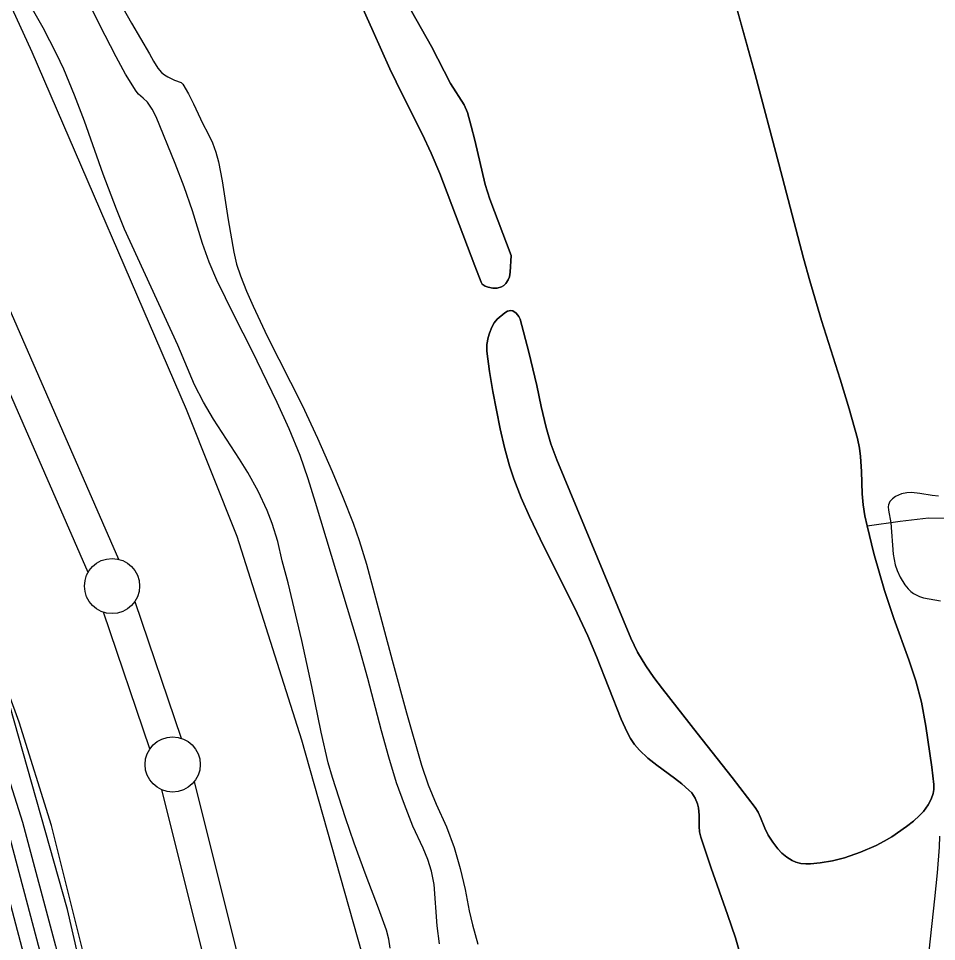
# Model space of a CAD drawing. Extents: x 3161615 to 3199515, y 867541 to 892976.
# Drawn here: x 3176709 to 3177541, y 888734 to 889572 of the extents above; entities that cross this region are included whole.
import ezdxf

# ---------------------------------------------------------------- set-up
doc = ezdxf.new("R2010")
doc.units = 0
for name, color, linetype in [('V-LEVE-TOET', 7, 'Continuous'), ('V-ROAD-CNTR', 7, 'Continuous'), ('V-SITE-VEGE', 7, 'Continuous'), ('V-SURV-LINE', 7, 'Continuous'), ('V-TOPO-MAJR', 7, 'Continuous'), ('V-TOPO-SHOR', 7, 'Continuous')]:
    doc.layers.add(name, color=color, linetype=linetype)

msp = doc.modelspace()

# ---------------------------------------------------------------- linework, layer by layer
at = {"layer": 'V-LEVE-TOET'}
for points in [[(3177898.72, 888543.28), (3177896.4, 888543.18), (3177792.79, 888529.26), (3177403.92, 888501.54), (3177153.22, 888466.71), (3177134.78, 888468.77), (3177120.89, 888472.08), (3177108.78, 888480.7), (3177091.39, 888496.9), (3177078.3, 888517.65), (3176965.46, 888917.06), (3176906.99, 889101.61), (3176861, 889216.92), (3176720.97, 889541.1), (3176592.97, 889820.54), (3176402.21, 890282.27), (3176305.37, 890484.09), (3176289.05, 890532.13), (3176279.27, 890565.24), (3176201.6, 890987.07), (3176169.69, 891167.04)], [(3176818.06, 888510.18), (3176795.29, 888612.04), (3176738.42, 888839.54), (3176709.32, 888933.33), (3176666.87, 889048.37), (3176465.22, 889503.56), (3176266.84, 889947.62)]]:
    msp.add_lwpolyline(points, dxfattribs=at)
at = {"layer": 'V-ROAD-CNTR'}
for points in [[(3175888.17, 891170.32), (3175938.15, 890884.99), (3175972.51, 890684.92), (3175992.96, 890585.76), (3176005.55, 890530.34), (3176028.86, 890434.64), (3176046.39, 890387), (3176077.29, 890307.33), (3176229.58, 889955.86), (3176410.73, 889542.52), (3176553.7, 889213.91), (3176601.2, 889106.31), (3176641.39, 889005.93), (3176672.55, 888917.17), (3176697.88, 888838.18), (3176727.63, 888726.39), (3176765.51, 888577.95), (3176899.91, 888054.57), (3177014.88, 887604.21), (3177188.7, 886922.56), (3177331.74, 886346.48)], [(3175903.4, 891170.28), (3175952.93, 890887.55), (3175987.25, 890687.71), (3176007.63, 890588.94), (3176020.16, 890533.78), (3176043.23, 890439.01), (3176060.42, 890392.3), (3176091.17, 890313.03), (3176243.33, 889961.85), (3176424.48, 889548.52), (3176567.44, 889219.93), (3176615.03, 889112.13), (3176655.43, 889011.2), (3176686.77, 888921.94), (3176712.28, 888842.4), (3176742.14, 888730.17), (3176780.04, 888581.67), (3176784.66, 888563.67)], [(3175889.65, 891074.93), (3175923.37, 890882.42), (3175957.77, 890682.14), (3175978.3, 890582.58), (3175990.95, 890526.9), (3176014.49, 890430.26), (3176032.36, 890381.7), (3176063.41, 890301.64), (3176215.83, 889949.87), (3176396.98, 889536.51), (3176539.96, 889207.89), (3176587.37, 889100.49), (3176627.34, 889000.65), (3176658.33, 888912.39), (3176683.48, 888833.96), (3176713.11, 888722.61), (3176750.97, 888574.23), (3176885.38, 888050.85), (3177000.35, 887600.5), (3177174.16, 886918.89), (3177317.19, 886342.81)]]:
    msp.add_lwpolyline(points, dxfattribs=at)
at = {"layer": 'V-SITE-VEGE'}
for p, q in [((3177376.42, 889520.78), (3177354.13, 889601.55)), ((3177398.15, 889439.86), (3177376.42, 889520.78)), ((3177420.34, 889354.14), (3177398.15, 889439.86)), ((3177425.99, 889333.56), (3177420.34, 889354.14)), ((3177436.8, 889297.8), (3177425.99, 889333.56)), ((3177142.74, 889298.84), (3177149.45, 889304.62)), ((3177149.45, 889304.62), (3177152.13, 889306.23)), ((3177152.13, 889306.23), (3177155, 889306.92)), ((3177155, 889306.92), (3177156.72, 889306.52)), ((3177156.72, 889306.52), (3177159.83, 889304.29)), ((3177159.83, 889304.29), (3177162.35, 889301.22)), ((3177162.35, 889301.22), (3177163.4, 889298.85)), ((3177135.54, 889286.22), (3177137.76, 889291.64)), ((3177137.76, 889291.64), (3177140, 889295.53)), ((3177140, 889295.53), (3177142.74, 889298.84)), ((3177163.4, 889298.85), (3177171.47, 889268.88)), ((3177453.74, 889244.36), (3177436.8, 889297.8)), ((3177134.31, 889282.14), (3177135.54, 889286.22)), ((3177133.26, 889276.01), (3177134.31, 889282.14)), ((3177133.32, 889269.85), (3177133.26, 889276.01)), ((3177135.62, 889251.57), (3177133.32, 889269.85)), ((3177171.47, 889268.88), (3177178.57, 889238.77)), ((3177138.78, 889233.31), (3177135.62, 889251.57)), ((3177461.87, 889217.54), (3177453.74, 889244.36)), ((3177145.46, 889199.34), (3177138.78, 889233.31)), ((3177178.57, 889238.77), (3177182.62, 889219.71)), ((3177182.62, 889219.71), (3177186.9, 889200.7)), ((3177469.33, 889190.54), (3177461.87, 889217.54)), ((3177149.23, 889182.5), (3177145.46, 889199.34)), ((3177186.9, 889200.7), (3177191.2, 889185.78)), ((3177471.11, 889181.93), (3177469.33, 889190.54)), ((3177153.74, 889165.78), (3177149.23, 889182.5)), ((3177191.2, 889185.78), (3177196.59, 889171.23)), ((3177472.06, 889174.29), (3177471.11, 889181.93)), ((3177472.87, 889160.78), (3177472.06, 889174.29)), ((3177157.6, 889154.02), (3177153.74, 889165.78)), ((3177196.59, 889171.23), (3177263.94, 889009.49)), ((3177473.56, 889140.42), (3177472.87, 889160.78)), ((3177164.33, 889136.78), (3177157.6, 889154.02)), ((3177474.41, 889130.31), (3177473.56, 889140.42)), ((3177509.31, 889140.34), (3177503.84, 889137.91)), ((3177514.13, 889141.33), (3177509.31, 889140.34)), ((3177518.37, 889141.53), (3177514.13, 889141.33)), ((3177525.84, 889140.84), (3177518.37, 889141.53)), ((3177537.05, 889138.92), (3177525.84, 889140.84)), ((3177171.81, 889119.84), (3177164.33, 889136.78)), ((3177498.63, 889133.45), (3177497.47, 889130.6)), ((3177500.95, 889135.95), (3177498.63, 889133.45)), ((3177503.84, 889137.91), (3177500.95, 889135.95)), ((3177542.64, 889138.3), (3177537.05, 889138.92)), ((3177476.07, 889120.34), (3177474.41, 889130.31)), ((3177497.47, 889130.6), (3177497.2, 889128.56)), ((3177497.2, 889128.56), (3177497.32, 889125.71)), ((3177497.32, 889125.71), (3177499.64, 889114.23)), ((3177184.83, 889092.66), (3177171.81, 889119.84)), ((3177478.2, 889111.53), (3177476.07, 889120.34)), ((3177484.28, 889086.42), (3177478.2, 889111.53)), ((3177499.64, 889114.23), (3177501.74, 889085.58)), ((3177205.18, 889052.34), (3177184.83, 889092.66)), ((3177493.71, 889052.79), (3177484.28, 889086.42)), ((3177501.74, 889085.58), (3177503.5, 889076.12)), ((3177503.5, 889076.12), (3177505.19, 889070.78)), ((3177505.19, 889070.78), (3177507.89, 889064.72)), ((3177507.89, 889064.72), (3177512.23, 889057.91)), ((3177512.23, 889057.91), (3177515.18, 889054.32)), ((3177215.19, 889032.11), (3177205.18, 889052.34)), ((3177502.16, 889027.43), (3177493.71, 889052.79)), ((3177515.18, 889054.32), (3177517.63, 889051.88)), ((3177517.63, 889051.88), (3177520.19, 889049.91)), ((3177520.19, 889049.91), (3177525.53, 889047.16)), ((3177525.53, 889047.16), (3177529.22, 889046)), ((3177529.22, 889046), (3177544.46, 889043.39)), ((3177224.74, 889011.68), (3177215.19, 889032.11)), ((3177516.02, 888989.77), (3177502.16, 889027.43)), ((3177232.7, 888992.95), (3177224.74, 889011.68)), ((3177263.94, 889009.49), (3177269.98, 888996.63)), ((3177243.82, 888964.49), (3177232.7, 888992.95)), ((3177269.98, 888996.63), (3177277.28, 888984.41)), ((3177522.27, 888970.75), (3177516.02, 888989.77)), ((3177277.28, 888984.41), (3177284.78, 888973.87)), ((3177284.78, 888973.87), (3177292.53, 888963.54)), ((3177255.18, 888936.08), (3177243.82, 888964.49)), ((3177527.34, 888951.37), (3177522.27, 888970.75)), ((3177292.53, 888963.54), (3177323.96, 888923.14)), ((3177531.25, 888929.72), (3177527.34, 888951.37)), ((3177260.46, 888924.26), (3177255.18, 888936.08)), ((3177263.54, 888918.56), (3177260.46, 888924.26)), ((3177323.96, 888923.14), (3177355.8, 888883.04)), ((3177536.78, 888892.36), (3177531.25, 888929.72)), ((3177267.18, 888913.1), (3177263.54, 888918.56)), ((3177271.69, 888907.78), (3177267.18, 888913.1)), ((3177279.28, 888900.74), (3177271.69, 888907.78)), ((3177287.41, 888894.32), (3177279.28, 888900.74)), ((3177303.45, 888882.43), (3177287.41, 888894.32)), ((3177538.65, 888876.76), (3177536.78, 888892.36)), ((3177310.03, 888877.22), (3177303.45, 888882.43)), ((3177355.8, 888883.04), (3177376.44, 888855.88)), ((3177316.43, 888871.69), (3177310.03, 888877.22)), ((3177538.04, 888868.51), (3177538.66, 888872.02)), ((3177538.66, 888872.02), (3177538.65, 888876.76)), ((3177319, 888869), (3177316.43, 888871.69)), ((3177322.09, 888864.39), (3177319, 888869)), ((3177324.24, 888859.25), (3177322.09, 888864.39)), ((3177536.22, 888863.31), (3177538.04, 888868.51)), ((3177325.14, 888855.51), (3177324.24, 888859.25)), ((3177325.76, 888848.81), (3177325.14, 888855.51)), ((3177376.44, 888855.88), (3177379.2, 888851.46)), ((3177529.17, 888852.31), (3177533.45, 888858.23)), ((3177533.45, 888858.23), (3177536.22, 888863.31)), ((3177325.85, 888838.69), (3177325.76, 888848.81)), ((3177379.2, 888851.46), (3177381.42, 888846.74)), ((3177381.42, 888846.74), (3177385.36, 888836.94)), ((3177520.07, 888843.31), (3177525.7, 888848.46)), ((3177525.7, 888848.46), (3177529.17, 888852.31)), ((3177326.22, 888833.7), (3177325.85, 888838.69)), ((3177500.46, 888829.35), (3177513.9, 888838.57)), ((3177513.9, 888838.57), (3177520.07, 888843.31)), ((3177327.24, 888828.83), (3177326.22, 888833.7)), ((3177385.36, 888836.94), (3177388.44, 888830.61)), ((3177388.44, 888830.61), (3177392.49, 888824.25)), ((3177336.51, 888800.71), (3177327.24, 888828.83)), ((3177392.49, 888824.25), (3177397.19, 888818.32)), ((3177486.33, 888821.42), (3177493.54, 888825.2)), ((3177493.54, 888825.2), (3177500.46, 888829.35)), ((3177397.19, 888818.32), (3177400.84, 888814.53)), ((3177400.84, 888814.53), (3177405.23, 888810.72)), ((3177457.62, 888810.2), (3177472.2, 888815.19)), ((3177472.2, 888815.19), (3177486.33, 888821.42)), ((3177405.23, 888810.72), (3177409.95, 888807.64)), ((3177409.95, 888807.64), (3177413.3, 888806.13)), ((3177413.3, 888806.13), (3177418.02, 888804.93)), ((3177418.02, 888804.93), (3177422.37, 888804.57)), ((3177426.74, 888804.63), (3177435.42, 888805.66)), ((3177435.42, 888805.66), (3177446.57, 888807.59)), ((3177446.57, 888807.59), (3177457.62, 888810.2)), ((3177351.53, 888758.76), (3177336.51, 888800.71)), ((3177422.37, 888804.57), (3177426.74, 888804.63)), ((3177358.62, 888737.66), (3177351.53, 888758.76)), ((3177364.86, 888716.31), (3177358.62, 888737.66))]:
    msp.add_line(p, q, dxfattribs=at)
for points in [[(3177064.83, 889578.28), (3177083.16, 889546.35), (3177100.38, 889512.85), (3177112.56, 889493.44), (3177115.6, 889486.49), (3177119.16, 889473.98), (3177122.35, 889461.39), (3177131.84, 889421.04), (3177136.07, 889407.93), (3177155.37, 889356.81), (3177154.39, 889341.56), (3177153.69, 889337.44), (3177152.7, 889334.74), (3177150.4, 889331.17), (3177148.57, 889329.41), (3177146.59, 889328.22), (3177142.48, 889327.17), (3177138.56, 889327.13), (3177134.31, 889327.81), (3177131.7, 889328.77), (3177128.96, 889330.82), (3177127.99, 889332.44), (3177122.22, 889347.45), (3177090.5, 889431.23), (3177082.91, 889449.4), (3177074.51, 889467.22), (3177056.72, 889502.44), (3177045.31, 889526.13), (3177030.08, 889559.81), (3176999.61, 889628.39)], [(3177025.4, 888972.81), (3177016.61, 889004.33), (3176997.37, 889068.49), (3176977.85, 889132.57), (3176971.2, 889154.04), (3176963.89, 889175.31), (3176954.02, 889199.52), (3176943.18, 889223.29), (3176920.37, 889270.32), (3176904.25, 889302.18), (3176888.38, 889334.18), (3176881.52, 889350.65), (3176875.52, 889367.45), (3176866.32, 889397.36), (3176858.84, 889418.94), (3176850.79, 889440.3), (3176833.38, 889482.64), (3176829.87, 889489.39), (3176825.6, 889495.71), (3176821.73, 889499.55), (3176817.5, 889503.04), (3176815.14, 889505.77), (3176805.63, 889521.14), (3176797.02, 889537.04), (3176782.04, 889566.36), (3176767.63, 889595.89)], [(3176803.15, 889581.49), (3176811.06, 889567.43), (3176827.37, 889539.54), (3176831.01, 889532.92), (3176835.03, 889526.54), (3176838.37, 889522.67), (3176841.08, 889520.52), (3176844.04, 889518.83), (3176850.18, 889515.84), (3176856.19, 889513.64), (3176857.65, 889512.26), (3176862.72, 889503.44), (3176867.24, 889494.44), (3176875.86, 889476.3), (3176880.36, 889467.64), (3176884.52, 889458.77), (3176887.53, 889450.35), (3176889.91, 889441.78), (3176893.34, 889424.32), (3176898.65, 889389.04), (3176903.83, 889359.69), (3176906.34, 889348.91), (3176909.81, 889338.38), (3176915.4, 889324.39), (3176921.35, 889310.61), (3176934.11, 889283.45), (3176965.88, 889220.81), (3176979.84, 889190.9), (3176993.08, 889160.64), (3177002.78, 889137.37), (3177011.91, 889113.89), (3177017.51, 889098.07), (3177024.13, 889076.7), (3177047.36, 888989.54), (3177060.49, 888941.78), (3177074.04, 888894.12), (3177080.17, 888876.32), (3177087.24, 888858.85), (3177096.79, 888838.31), (3177103.58, 888819.58), (3177109.19, 888800.47), (3177113.46, 888781.29), (3177117.22, 888762), (3177120.24, 888749.26), (3177125.13, 888731.72)], [(3177090.36, 888732.13), (3177088.34, 888748.43), (3177085.41, 888785.85), (3177083.2, 888798.19), (3177079.8, 888808.73), (3177075.38, 888818.88), (3177066.23, 888839.04), (3177058.5, 888858.47), (3177051.36, 888878.11), (3177044.25, 888901.62), (3177037.76, 888925.29), (3177025.4, 888972.81)]]:
    msp.add_lwpolyline(points, dxfattribs=at)
at = {"layer": 'V-SURV-LINE'}
for points in [[(3176246.67, 890347.95), (3176799.17, 889081.11)], [(3176771.66, 889069.13), (3176219.17, 890335.97)], [(3176814.03, 889042.7), (3176856.15, 888918.61)], [(3176827.74, 888908.98), (3176785.62, 889033.07)], [(3177291.49, 887063.03), (3176838.67, 888871.86)], [(3176867.77, 888879.13), (3177320.6, 887070.3)]]:
    msp.add_lwpolyline(points, dxfattribs=at)
for centre in [(3176793.4, 889056.8), (3176848.37, 888894.87)]:
    msp.add_circle(centre, 25, dxfattribs=at)
at = {"layer": 'V-TOPO-MAJR'}
msp.add_lwpolyline([(3177563.19, 888279.11), (3177507.58, 888369.22), (3177503.56, 888377.51), (3177500.7, 888386.05), (3177499.6, 888395), (3177499.66, 888404.21), (3177539.53, 888773), (3177541.76, 888796.48), (3177543.59, 888819.98), (3177544.1, 888829.78)], dxfattribs=at)
at = {"layer": 'V-TOPO-SHOR'}
msp.add_line((3177478.06, 889111.51), (3177478.2, 889111.53), dxfattribs=at)
for points in [[(3176956.55, 888433.28), (3176947.74, 888431.54), (3176798.37, 888565.84), (3176753.11, 888763.27), (3176700.77, 888948.39), (3176650.06, 889084.18), (3176581.79, 889241.16), (3176471.49, 889489.85), (3176261.39, 889959.04), (3176175.59, 890147.77), (3176117.84, 890288.86), (3176063.6, 890422.9), (3176040.94, 890509.28), (3176027.02, 890570.98), (3175974.98, 890865.32), (3175922.92, 891149.09), (3175919.45, 891168.48)], [(3176999.61, 889628.39), (3177030.08, 889559.81), (3177045.31, 889526.13), (3177056.72, 889502.44), (3177074.51, 889467.22), (3177082.91, 889449.4), (3177090.5, 889431.23), (3177122.22, 889347.45), (3177127.99, 889332.44), (3177128.96, 889330.82), (3177131.7, 889328.77), (3177134.31, 889327.81), (3177138.56, 889327.13), (3177142.48, 889327.17), (3177146.59, 889328.22), (3177148.57, 889329.41), (3177150.4, 889331.17), (3177152.7, 889334.74), (3177153.69, 889337.44), (3177154.39, 889341.56), (3177155.37, 889356.81)], [(3177354.13, 889601.55), (3177376.42, 889520.78), (3177398.15, 889439.86), (3177420.34, 889354.14), (3177425.99, 889333.56), (3177436.8, 889297.8), (3177453.74, 889244.36), (3177461.87, 889217.54), (3177469.33, 889190.54), (3177471.11, 889181.93), (3177472.06, 889174.29), (3177472.87, 889160.78), (3177473.56, 889140.42), (3177474.41, 889130.31), (3177476.07, 889120.34), (3177478.2, 889111.53)], [(3177045.56, 888728.14), (3177044.23, 888736.43), (3177042.12, 888744.53), (3177035.11, 888764.4), (3177023.72, 888793.91), (3177012.84, 888823.58), (3177005.17, 888846.51), (3176993.34, 888882.93), (3176989.47, 888896.49), (3176983.01, 888924.07), (3176974.47, 888965.7), (3176965.61, 889007.26), (3176953.1, 889059.69), (3176947.79, 889079.78), (3176943.81, 889097.19), (3176938.73, 889113.49), (3176934.05, 889125.42), (3176925.87, 889142.85), (3176916.6, 889159.78), (3176909.03, 889172.02), (3176897.07, 889189.91), (3176885.53, 889208.04), (3176876.48, 889223.53), (3176868.2, 889239.44), (3176853.17, 889275.42), (3176804.82, 889380.7), (3176797.31, 889398.58), (3176785.37, 889430.36), (3176768.41, 889478.44), (3176759.47, 889502.29), (3176749.67, 889525.78), (3176743.19, 889539.55), (3176730.83, 889563.15), (3176711.19, 889598.03)], [(3177090.36, 888732.13), (3177088.34, 888748.43), (3177085.41, 888785.85), (3177083.2, 888798.19), (3177079.8, 888808.73), (3177075.38, 888818.88), (3177066.23, 888839.04), (3177058.5, 888858.47), (3177051.36, 888878.11), (3177044.25, 888901.62), (3177037.76, 888925.29), (3177025.4, 888972.81), (3177016.61, 889004.33), (3176997.37, 889068.49), (3176977.85, 889132.57), (3176971.2, 889154.04), (3176963.89, 889175.31), (3176954.02, 889199.52), (3176943.18, 889223.29), (3176920.37, 889270.32), (3176904.25, 889302.18), (3176888.38, 889334.18), (3176881.52, 889350.65), (3176875.52, 889367.45), (3176866.32, 889397.36), (3176858.84, 889418.94), (3176850.79, 889440.3), (3176833.38, 889482.64), (3176829.87, 889489.39), (3176825.6, 889495.71), (3176821.73, 889499.55), (3176817.5, 889503.04), (3176815.14, 889505.77), (3176805.63, 889521.14), (3176797.02, 889537.04), (3176782.04, 889566.36), (3176767.63, 889595.89)], [(3176803.15, 889581.49), (3176811.06, 889567.43), (3176827.37, 889539.54), (3176831.01, 889532.92), (3176835.03, 889526.54), (3176838.37, 889522.67), (3176841.08, 889520.52), (3176844.04, 889518.83), (3176850.18, 889515.84), (3176856.19, 889513.64), (3176857.65, 889512.26), (3176862.72, 889503.44), (3176867.24, 889494.44), (3176875.86, 889476.3), (3176880.36, 889467.64), (3176884.52, 889458.77), (3176887.53, 889450.35), (3176889.91, 889441.78), (3176893.34, 889424.32), (3176898.65, 889389.04), (3176903.83, 889359.69), (3176906.34, 889348.91), (3176909.81, 889338.38), (3176915.4, 889324.39), (3176921.35, 889310.61), (3176934.11, 889283.45), (3176965.88, 889220.81), (3176979.84, 889190.9), (3176993.08, 889160.64), (3177002.78, 889137.37), (3177011.91, 889113.89), (3177017.51, 889098.07), (3177024.13, 889076.7), (3177047.36, 888989.54), (3177060.49, 888941.78), (3177074.04, 888894.12), (3177080.17, 888876.32), (3177087.24, 888858.85), (3177096.78, 888838.31), (3177103.58, 888819.58), (3177109.19, 888800.47), (3177113.46, 888781.29), (3177117.22, 888762), (3177120.24, 888749.26), (3177125.13, 888731.72)], [(3177155.37, 889356.81), (3177136.07, 889407.93), (3177131.84, 889421.04), (3177122.35, 889461.39), (3177119.16, 889473.98), (3177115.6, 889486.49), (3177112.56, 889493.44), (3177100.38, 889512.85), (3177083.16, 889546.35), (3177064.83, 889578.28)], [(3177478.2, 889111.53), (3177484.28, 889086.42), (3177493.71, 889052.79), (3177502.16, 889027.43), (3177516.02, 888989.77), (3177522.27, 888970.75), (3177527.34, 888951.37), (3177531.25, 888929.71), (3177536.78, 888892.36), (3177538.65, 888876.76), (3177538.66, 888872.02), (3177538.04, 888868.51), (3177536.22, 888863.31), (3177533.45, 888858.23), (3177529.17, 888852.31), (3177525.7, 888848.46), (3177520.07, 888843.31), (3177513.9, 888838.57), (3177500.46, 888829.35), (3177493.54, 888825.2), (3177486.33, 888821.42), (3177472.2, 888815.19), (3177457.62, 888810.2), (3177446.57, 888807.59), (3177435.43, 888805.66), (3177426.74, 888804.63), (3177422.36, 888804.57), (3177418.02, 888804.93), (3177413.3, 888806.13), (3177409.95, 888807.64), (3177405.23, 888810.72), (3177400.83, 888814.53), (3177397.19, 888818.32), (3177392.49, 888824.25), (3177388.44, 888830.61), (3177385.36, 888836.94), (3177381.42, 888846.74), (3177379.2, 888851.46), (3177376.44, 888855.88), (3177355.8, 888883.04), (3177323.96, 888923.14), (3177292.53, 888963.54), (3177284.78, 888973.87), (3177277.28, 888984.41), (3177269.98, 888996.63), (3177263.94, 889009.49), (3177196.59, 889171.23), (3177191.2, 889185.78), (3177186.9, 889200.7), (3177182.62, 889219.71), (3177178.57, 889238.77), (3177171.47, 889268.88), (3177163.4, 889298.85), (3177162.35, 889301.22), (3177159.83, 889304.29), (3177156.72, 889306.52), (3177155, 889306.92), (3177152.13, 889306.23), (3177149.45, 889304.62), (3177142.74, 889298.84), (3177140, 889295.53), (3177137.76, 889291.64), (3177135.54, 889286.22), (3177134.31, 889282.14), (3177133.26, 889276.01), (3177133.31, 889269.85), (3177135.62, 889251.57), (3177138.78, 889233.31), (3177145.46, 889199.34), (3177149.23, 889182.5), (3177153.74, 889165.78), (3177157.6, 889154.02), (3177164.33, 889136.78), (3177171.81, 889119.84), (3177184.83, 889092.66), (3177205.18, 889052.33), (3177215.19, 889032.11), (3177224.74, 889011.68), (3177232.7, 888992.95), (3177243.82, 888964.49), (3177255.18, 888936.08), (3177260.46, 888924.26), (3177263.54, 888918.56), (3177267.18, 888913.1), (3177271.69, 888907.78), (3177279.28, 888900.74), (3177287.41, 888894.32), (3177303.45, 888882.43), (3177310.03, 888877.22), (3177316.43, 888871.69), (3177319, 888869), (3177322.09, 888864.39), (3177324.24, 888859.25), (3177325.14, 888855.51), (3177325.76, 888848.81), (3177325.85, 888838.69), (3177326.22, 888833.7), (3177327.24, 888828.83), (3177336.51, 888800.71), (3177351.53, 888758.76), (3177358.62, 888737.66)], [(3177478.2, 889111.53), (3177508.11, 889115.7), (3177533.79, 889118.68), (3177570.44, 889118.21), (3177621.92, 889119.16), (3177669.96, 889122.36), (3177723.17, 889128.99), (3177773.59, 889133.91), (3177830.5, 889138.42), (3177884.37, 889145.71), (3177943.26, 889151.01), (3177965.12, 889154.53)], [(3177358.62, 888737.66), (3177364.86, 888716.31)]]:
    msp.add_lwpolyline(points, dxfattribs=at)

doc.saveas('drawing.dxf')
